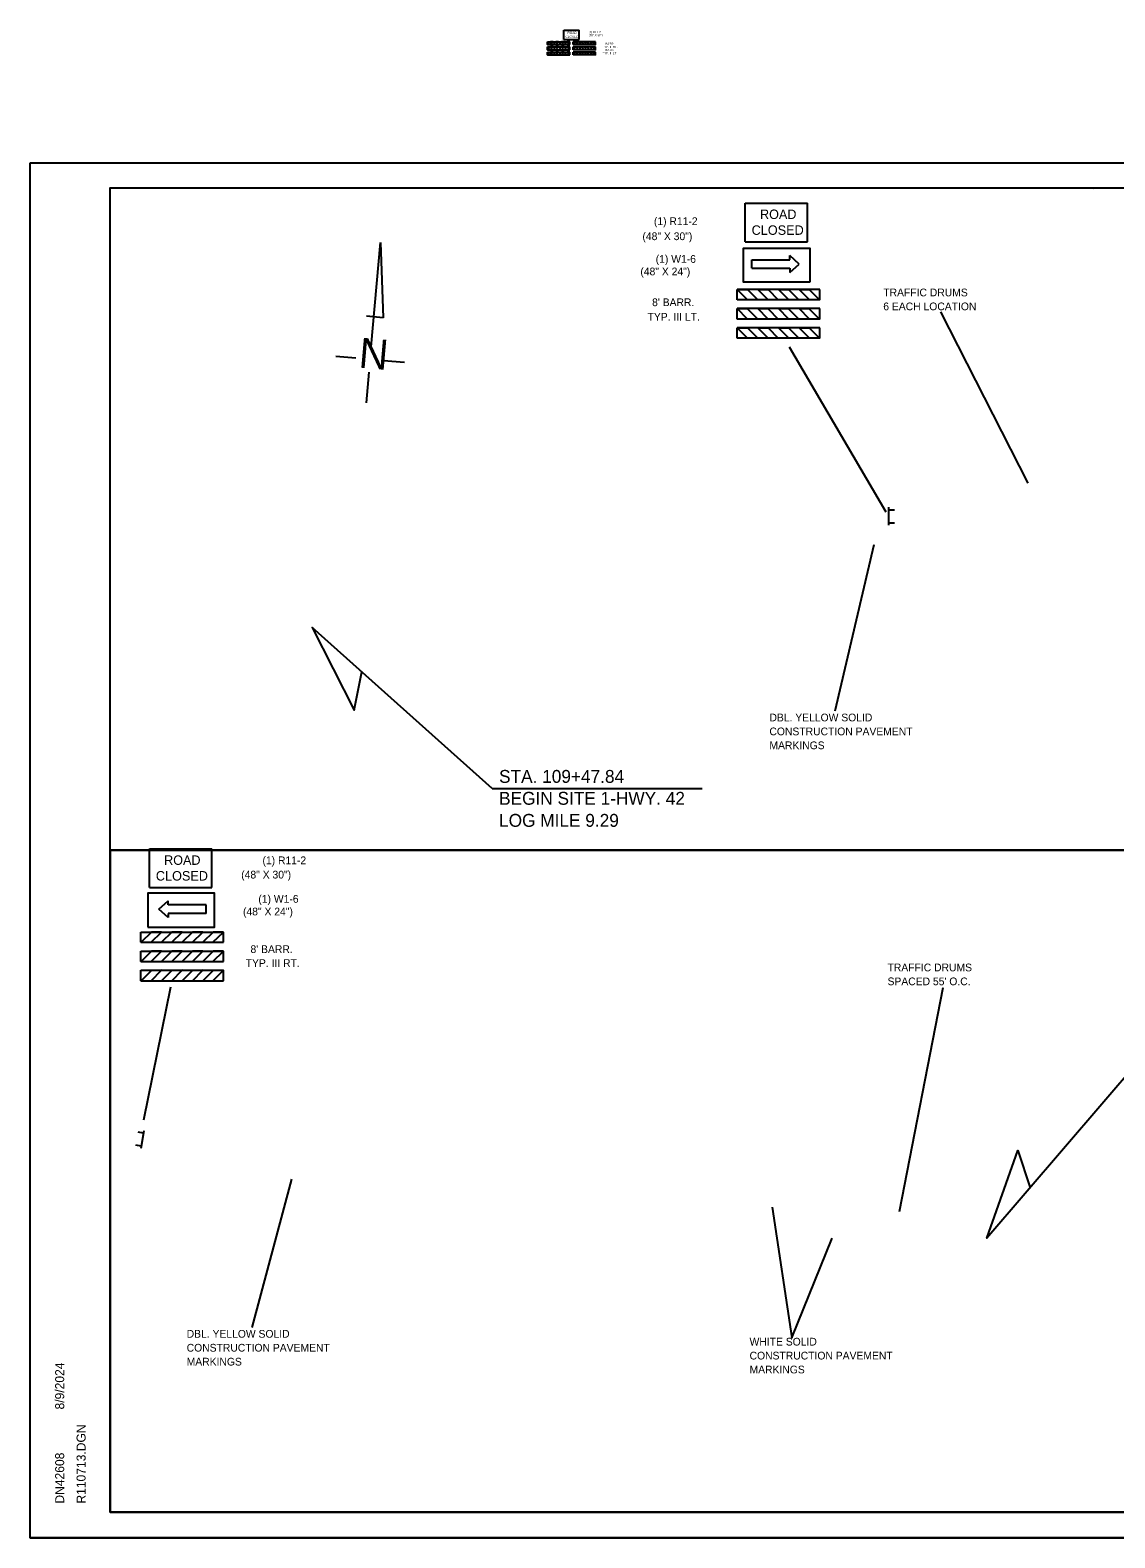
# Model space of a CAD drawing. Extents: x 1678017 to 1687792, y 404433 to 413488.
# Drawn here: x 1679754 to 1680595, y 409110 to 410279 of the extents above; entities that cross this region are included whole.
import ezdxf

# ---------------------------------------------------------------- set-up
doc = ezdxf.new("R2010")
doc.units = 0
for name, color, linetype in [('Default', 7, 'Continuous'), ('S_BUILDING', 7, 'Continuous'), ('S_GRAVEL_ROAD', 7, 'Continuous'), ('S_MSC_PT_SYM', 7, 'Continuous'), ('S_STREAM', 7, 'Continuous')]:
    doc.layers.add(name, color=color, linetype=linetype)

msp = doc.modelspace()

# ---------------------------------------------------------------- linework, layer by layer
at = {"layer": 'Default'}
for p, q in [((1680460.3, 410061.1), (1680527.9, 409928)), ((1680342.7, 410033.9), (1680417.8, 409905.8)), ((1680112.5, 409691.2), (1680275.3, 409691.2)), ((1679862.9, 409537.1), (1679842, 409434)), ((1680462, 409536.6), (1680428.1, 409362.8))]:
    msp.add_line(p, q, dxfattribs=at)
for points in [[(1680112.5, 409691.2), (1679972.9, 409816.1), (1680005.5, 409752), (1680011.3, 409781.8)], [(1680615, 409481), (1680496.2, 409342.5), (1680520.1, 409410.3), (1680529.7, 409381.5)]]:
    msp.add_lwpolyline(points, dxfattribs=at)
at = {"layer": 'S_BUILDING'}
for p, q in [((1679816.1, 410157.1), (1681397, 410157.1)), ((1679816.1, 409129.8), (1679816.1, 410157.1)), ((1680578.7, 410155.8), (1680578.7, 410155.8)), ((1680578.7, 410155.8), (1680578.7, 410155.8)), ((1679816.1, 409643.5), (1681397, 409643.5)), ((1679816.1, 409129.8), (1679816.1, 409129.8)), ((1681397, 409129.8), (1679816.1, 409129.8))]:
    msp.add_line(p, q, dxfattribs=at)
at = {"layer": 'S_GRAVEL_ROAD'}
for p, q in [((1680168.1, 410272.2), (1680168.1, 410279.5)), ((1680168.1, 410279.5), (1680179.9, 410279.5)), ((1680179.9, 410272.2), (1680179.9, 410279.5)), ((1680155.4, 410270.5), (1680172.7, 410270.5)), ((1680155.4, 410268.4), (1680155.4, 410270.5)), ((1680155.4, 410268.4), (1680172.7, 410268.4)), ((1680155.4, 410266.5), (1680172.7, 410266.5)), ((1680155.4, 410264.3), (1680155.4, 410266.5)), ((1680168.1, 410272.2), (1680179.9, 410272.2)), ((1680172.6, 410268.4), (1680172.7, 410268.4)), ((1680172.7, 410268.4), (1680172.7, 410270.5)), ((1680172.7, 410264.3), (1680172.7, 410266.5)), ((1680172.7, 410264.3), (1680172.7, 410266.5)), ((1680192.5, 410270.5), (1680175.2, 410270.5)), ((1680175.2, 410268.4), (1680175.2, 410270.5)), ((1680175.2, 410268.4), (1680175.2, 410268.4)), ((1680192.5, 410268.4), (1680175.2, 410268.4)), ((1680192.5, 410266.5), (1680175.2, 410266.5)), ((1680175.2, 410264.3), (1680175.2, 410266.5)), ((1680175.2, 410264.3), (1680175.2, 410266.5)), ((1680192.5, 410268.4), (1680192.5, 410270.5)), ((1680192.5, 410264.3), (1680192.5, 410266.5)), ((1680155.4, 410264.3), (1680172.7, 410264.3)), ((1680155.4, 410262.5), (1680172.7, 410262.5)), ((1680155.4, 410260.3), (1680155.4, 410262.5)), ((1680155.4, 410260.3), (1680172.7, 410260.3)), ((1680172.7, 410260.3), (1680172.7, 410262.5)), ((1680192.5, 410264.3), (1680175.2, 410264.3)), ((1680192.5, 410262.5), (1680175.2, 410262.5)), ((1680175.2, 410260.3), (1680175.2, 410262.5)), ((1680192.5, 410260.3), (1680175.2, 410260.3)), ((1680192.5, 410260.3), (1680192.5, 410262.5)), ((1680308.8, 410115.3), (1680308.8, 410145.4)), ((1680308.8, 410145.4), (1680357.1, 410145.4)), ((1680357.1, 410115.3), (1680357.1, 410145.4)), ((1680308.8, 410115.3), (1680357.1, 410115.3)), ((1680343.3, 410101.3), (1680343.3, 410104.6)), ((1680350.5, 410098), (1680343.3, 410104.6)), ((1680313.9, 410101.3), (1680343.3, 410101.3)), ((1680313.9, 410094.8), (1680313.9, 410101.3)), ((1680313.9, 410094.8), (1680343.3, 410094.8)), ((1680343.3, 410091.5), (1680350.5, 410098)), ((1680343.3, 410094.8), (1680343.3, 410091.5)), ((1680366.6, 410078.4), (1680302.5, 410078.4)), ((1680302.5, 410070.3), (1680302.5, 410078.4)), ((1680302.6, 410070.4), (1680302.5, 410070.4)), ((1680366.6, 410070.3), (1680302.5, 410070.3)), ((1680366.6, 410070.3), (1680366.6, 410078.4)), ((1680366.6, 410063.5), (1680302.5, 410063.5)), ((1680302.5, 410055.4), (1680302.5, 410063.5)), ((1680302.5, 410055.4), (1680302.5, 410063.5)), ((1680366.6, 410055.4), (1680366.6, 410063.5)), ((1680366.6, 410055.4), (1680302.5, 410055.4)), ((1680366.6, 410048.6), (1680302.5, 410048.6)), ((1680302.5, 410040.6), (1680302.5, 410048.6)), ((1680366.6, 410040.6), (1680366.6, 410048.6)), ((1680366.6, 410040.6), (1680302.5, 410040.6)), ((1680420.2, 409895.5), (1680420.2, 409909.4)), ((1680420.2, 409907.5), (1680424.4, 409907.5)), ((1680420.2, 409897.3), (1680424.4, 409897.3)), ((1679846.7, 409614.3), (1679846.7, 409644.5)), ((1679846.7, 409644.5), (1679895, 409644.5)), ((1679895, 409614.3), (1679895, 409644.5)), ((1679846.7, 409614.3), (1679895, 409614.3)), ((1679853.9, 409597.6), (1679861.1, 409604.2)), ((1679861.1, 409600.9), (1679861.1, 409604.2)), ((1679890.5, 409600.9), (1679861.1, 409600.9)), ((1679890.5, 409594.3), (1679890.5, 409600.9)), ((1679861.1, 409591.1), (1679853.9, 409597.6)), ((1679890.5, 409594.3), (1679861.1, 409594.3)), ((1679861.1, 409594.3), (1679861.1, 409591.1)), ((1679839.9, 409579.9), (1679904, 409579.9)), ((1679839.9, 409571.9), (1679839.9, 409579.9)), ((1679904, 409571.9), (1679904, 409579.9)), ((1679839.9, 409571.9), (1679904, 409571.9)), ((1679839.9, 409565), (1679904, 409565)), ((1679839.9, 409557), (1679839.9, 409565)), ((1679903.9, 409571.9), (1679904, 409572)), ((1679904, 409557), (1679904, 409565)), ((1679904, 409557), (1679904, 409565)), ((1679839.9, 409557), (1679904, 409557)), ((1679839.9, 409550.2), (1679904, 409550.2)), ((1679839.9, 409542.1), (1679839.9, 409550.2)), ((1679839.9, 409542.1), (1679904, 409542.1)), ((1679904, 409542.1), (1679904, 409550.2)), ((1679842, 409423.9), (1679837.9, 409424.6)), ((1679842.3, 409425.6), (1679839.9, 409411.9)), ((1679840.2, 409413.8), (1679836.1, 409414.5))]:
    msp.add_line(p, q, dxfattribs=at)
for points in [[(1680159.7, 410270.5), (1680157.6, 410270.5), (1680155.4, 410268.4), (1680157.5, 410268.4)], [(1680159.7, 410266.5), (1680157.6, 410266.5), (1680155.4, 410264.3), (1680157.5, 410264.3)], [(1680164, 410270.5), (1680161.9, 410270.5), (1680159.7, 410268.4), (1680161.9, 410268.4)], [(1680164, 410266.5), (1680161.9, 410266.5), (1680159.7, 410264.3), (1680161.9, 410264.3)], [(1680168.3, 410270.5), (1680166.2, 410270.5), (1680164.1, 410268.4), (1680166.2, 410268.4)], [(1680168.3, 410266.5), (1680166.2, 410266.5), (1680164.1, 410264.3), (1680166.2, 410264.3)], [(1680172.7, 410270.5), (1680170.5, 410270.5), (1680168.4, 410268.4), (1680170.5, 410268.4)], [(1680172.7, 410266.5), (1680170.5, 410266.5), (1680168.4, 410264.3), (1680170.5, 410264.3)], [(1680175.2, 410270.5), (1680177.3, 410270.5), (1680179.5, 410268.4), (1680177.4, 410268.4)], [(1680175.2, 410266.5), (1680177.3, 410266.5), (1680179.5, 410264.3), (1680177.4, 410264.3)], [(1680179.5, 410270.5), (1680181.7, 410270.5), (1680183.8, 410268.4), (1680181.7, 410268.4)], [(1680179.5, 410266.5), (1680181.7, 410266.5), (1680183.8, 410264.3), (1680181.7, 410264.3)], [(1680183.9, 410270.5), (1680186, 410270.5), (1680188.1, 410268.4), (1680186, 410268.4)], [(1680183.9, 410266.5), (1680186, 410266.5), (1680188.1, 410264.3), (1680186, 410264.3)], [(1680188.2, 410270.5), (1680190.3, 410270.5), (1680192.5, 410268.4), (1680190.3, 410268.4)], [(1680188.2, 410266.5), (1680190.3, 410266.5), (1680192.5, 410264.3), (1680190.3, 410264.3)], [(1680159.7, 410262.5), (1680157.6, 410262.5), (1680155.4, 410260.3), (1680157.5, 410260.3)], [(1680164, 410262.5), (1680161.9, 410262.5), (1680159.7, 410260.3), (1680161.9, 410260.3)], [(1680168.3, 410262.5), (1680166.2, 410262.5), (1680164.1, 410260.3), (1680166.2, 410260.3)], [(1680172.7, 410262.5), (1680170.5, 410262.5), (1680168.4, 410260.3), (1680170.5, 410260.3)], [(1680175.2, 410262.5), (1680177.3, 410262.5), (1680179.5, 410260.3), (1680177.4, 410260.3)], [(1680179.5, 410262.5), (1680181.7, 410262.5), (1680183.8, 410260.3), (1680181.7, 410260.3)], [(1680183.9, 410262.5), (1680186, 410262.5), (1680188.1, 410260.3), (1680186, 410260.3)], [(1680188.2, 410262.5), (1680190.3, 410262.5), (1680192.5, 410260.3), (1680190.3, 410260.3)], [(1680358.9, 410084), (1680307.4, 410084), (1680307.4, 410110.3), (1680358.9, 410110.3)], [(1680302.5, 410078.4), (1680310.4, 410078.4), (1680318.4, 410070.4), (1680310.5, 410070.4)], [(1680318.5, 410078.4), (1680326.4, 410078.4), (1680334.4, 410070.4), (1680326.5, 410070.4)], [(1680334.5, 410078.4), (1680342.4, 410078.4), (1680350.4, 410070.4), (1680342.6, 410070.4)], [(1680350.5, 410078.4), (1680358.4, 410078.4), (1680366.4, 410070.4), (1680358.6, 410070.4)], [(1680302.5, 410063.5), (1680310.4, 410063.4), (1680318.4, 410055.4), (1680310.5, 410055.4)], [(1680318.5, 410063.5), (1680326.4, 410063.4), (1680334.4, 410055.4), (1680326.5, 410055.4)], [(1680334.5, 410063.5), (1680342.4, 410063.4), (1680350.4, 410055.4), (1680342.6, 410055.4)], [(1680350.5, 410063.5), (1680358.4, 410063.4), (1680366.4, 410055.4), (1680358.6, 410055.4)], [(1680302.5, 410048.6), (1680310.4, 410048.6), (1680318.4, 410040.6), (1680310.5, 410040.6)], [(1680318.5, 410048.6), (1680326.4, 410048.6), (1680334.4, 410040.6), (1680326.5, 410040.6)], [(1680334.5, 410048.6), (1680342.4, 410048.6), (1680350.4, 410040.6), (1680342.6, 410040.6)], [(1680350.5, 410048.6), (1680358.4, 410048.6), (1680366.4, 410040.6), (1680358.6, 410040.6)], [(1679845.5, 409583.6), (1679897.1, 409583.6), (1679897.1, 409609.9), (1679845.5, 409609.9)], [(1679855.9, 409579.9), (1679848.1, 409579.9), (1679840.1, 409571.9), (1679847.9, 409571.9)], [(1679871.9, 409579.9), (1679864.1, 409579.9), (1679856.1, 409571.9), (1679863.9, 409571.9)], [(1679888, 409579.9), (1679880.1, 409579.9), (1679872.1, 409571.9), (1679879.9, 409571.9)], [(1679904, 409579.9), (1679896.1, 409579.9), (1679888.1, 409571.9), (1679895.9, 409571.9)], [(1679855.9, 409565), (1679848.1, 409565), (1679840.1, 409557), (1679847.9, 409557)], [(1679871.9, 409565), (1679864.1, 409565), (1679856.1, 409557), (1679863.9, 409557)], [(1679888, 409565), (1679880.1, 409565), (1679872.1, 409557), (1679879.9, 409557)], [(1679904, 409565), (1679896.1, 409565), (1679888.1, 409557), (1679895.9, 409557)], [(1679855.9, 409550.2), (1679848.1, 409550.1), (1679840.1, 409542.1), (1679847.9, 409542.1)], [(1679871.9, 409550.2), (1679864.1, 409550.1), (1679856.1, 409542.1), (1679863.9, 409542.1)], [(1679888, 409550.2), (1679880.1, 409550.1), (1679872.1, 409542.1), (1679879.9, 409542.1)], [(1679904, 409550.2), (1679896.1, 409550.1), (1679888.1, 409542.1), (1679895.9, 409542.1)]]:
    msp.add_lwpolyline(points, close=True, dxfattribs=at)
at = {"layer": 'S_MSC_PT_SYM'}
for p, q in [((1680018.7, 410033.8), (1680025.8, 410114.8)), ((1680025.8, 410114.8), (1680028, 410056.2)), ((1680015.1, 410057.8), (1680028, 410056.6)), ((1679991.2, 410026.6), (1680006.6, 410025.2)), ((1680028.1, 410023.3), (1680044.5, 410021.9)), ((1680014.9, 409990.3), (1680017, 410014.1)), ((1679816.1, 409643.5), (1679817.1, 409643.5))]:
    msp.add_line(p, q, dxfattribs=at)
at = {"layer": 'S_STREAM'}
for p, q in [((1679754.1, 410176.6), (1681420.8, 410176.6)), ((1680408.5, 409880.3), (1680378.1, 409751.2)), ((1679956.9, 409388.2), (1679926.1, 409273.1)), ((1679754.1, 409110), (1681420.8, 409110))]:
    msp.add_line(p, q, dxfattribs=at)
for points in [[(1679754.1, 410176.6), (1681420.8, 410176.6), (1681420.8, 409109.9), (1679754.1, 409109.9)], [(1681083.8, 410157.1), (1681083.8, 410107.7), (1681164.4, 410107.7), (1681164.4, 410093.1), (1681280.4, 410093.1), (1681280.4, 409971.5), (1681397, 409971.5), (1681397, 409643.5), (1679816.1, 409643.5), (1679816.1, 410157.1)], [(1680985.7, 410157.1), (1681083.8, 410157.1), (1681083.8, 410107.7), (1681164.4, 410107.7), (1681280.4, 410107.7), (1681280.4, 409986.1), (1681397, 409986.1), (1681397, 409129.8), (1679816.1, 409129.8), (1679816.1, 410157.1)], [(1681397, 409643.5), (1679816.1, 409643.5), (1679816.1, 409129.8), (1680929.6, 409129.8), (1680929.6, 409157.6), (1681085.2, 409157.6), (1681085.2, 409182.4), (1681397, 409182.4)]]:
    msp.add_lwpolyline(points, close=True, dxfattribs=at)
msp.add_lwpolyline([(1680329.7, 409366.4), (1680344.8, 409265.1), (1680376.2, 409342.4)], dxfattribs=at)

# ---------------------------------------------------------------- texts
at = {"layer": 'Default'}
for s, height, p in [('TRAFFIC DRUMS', 6, (1680415.8, 410073)), ('6 EACH LOCATION', 6, (1680415.8, 410062.2)), ('STA. 109+47.84', 10, (1680117.8, 409695.6)), ('BEGIN SITE 1-HWY. 42', 10, (1680117.8, 409678.6)), ('LOG MILE 9.29', 10, (1680117.8, 409661.5)), ('TRAFFIC DRUMS', 6, (1680419.1, 409549.4)), ("SPACED 55' O.C.", 6, (1680419.1, 409538.6))]:
    msp.add_text(s, height=height, dxfattribs=at).set_placement(p)
at = {"layer": 'S_BUILDING'}
for s, p in [('8/9/2024', (1679780.5, 409209.5)), ('R110713.DGN', (1679797.1, 409136.5)), ('DN42608', (1679780.5, 409136.5))]:
    msp.add_text(s, height=7, rotation=90, dxfattribs=at).set_placement(p)
at = {"layer": 'S_GRAVEL_ROAD'}
for s, height, p in [('ROAD', 1.78, (1680170.9, 410276.5)), ('(1) R11-2', 1.62, (1680187.3, 410277.2)), ('CLOSED', 1.78, (1680169.3, 410273.5)), ('(48" X 30")', 1.62, (1680187.3, 410274.8)), ('TYP. III RT.', 1.62, (1680198, 410265.7)), ("  ' BARR.", 1.62, (1680198, 410268.1)), ('TYP. III LT.', 1.62, (1680198, 410260.8)), ("  ' BARR.", 1.62, (1680198, 410263.3)), ('ROAD', 7.31, (1680320.2, 410133)), ('(1) R11-2', 6, (1680237.9, 410128.3)), ('CLOSED', 7.35, (1680313.7, 410120.7)), ('(48" X 30")', 6, (1680229, 410116.6)), ('(1) W1-6', 6, (1680239.3, 410099)), ('(48" X 24")', 6, (1680227.4, 410089.3)), ("8' BARR.", 6, (1680236.5, 410065.4)), ('TYP. III LT.', 6, (1680233, 410054.1)), ('ROAD', 7.31, (1679858, 409632)), ('(1) R11-2', 6, (1679934.3, 409632.5)), ('CLOSED', 7.35, (1679851.6, 409619.8)), ('(48" X 30")', 6, (1679917.8, 409621.4)), ('(1) W1-6', 6, (1679931.1, 409602.6)), ('(48" X 24")', 6, (1679919.2, 409592.8)), ("8' BARR.", 6, (1679925, 409563.6)), ('TYP. III RT.', 6, (1679921.3, 409552.8))]:
    msp.add_text(s, height=height, dxfattribs=at).set_placement(p)
at = {"layer": 'S_MSC_PT_SYM'}
msp.add_text('N', height=23.3, rotation=355, dxfattribs=at).set_placement((1680008.4, 410017.8))
at = {"layer": 'S_STREAM'}
for s, p in [('DBL. YELLOW SOLID', (1680327.5, 409743.3)), ('CONSTRUCTION PAVEMENT', (1680327.5, 409732.5)), ('MARKINGS', (1680327.5, 409721.7)), ('CONSTRUCTION PAVEMENT', (1679875.5, 409254.4)), ('DBL. YELLOW SOLID', (1679875.5, 409265.2)), ('WHITE SOLID', (1680312.1, 409259.1)), ('MARKINGS', (1679875.5, 409243.6)), ('CONSTRUCTION PAVEMENT', (1680312.1, 409248.3)), ('MARKINGS', (1680312.1, 409237.5))]:
    msp.add_text(s, height=6, dxfattribs=at).set_placement(p)

doc.saveas('drawing.dxf')
